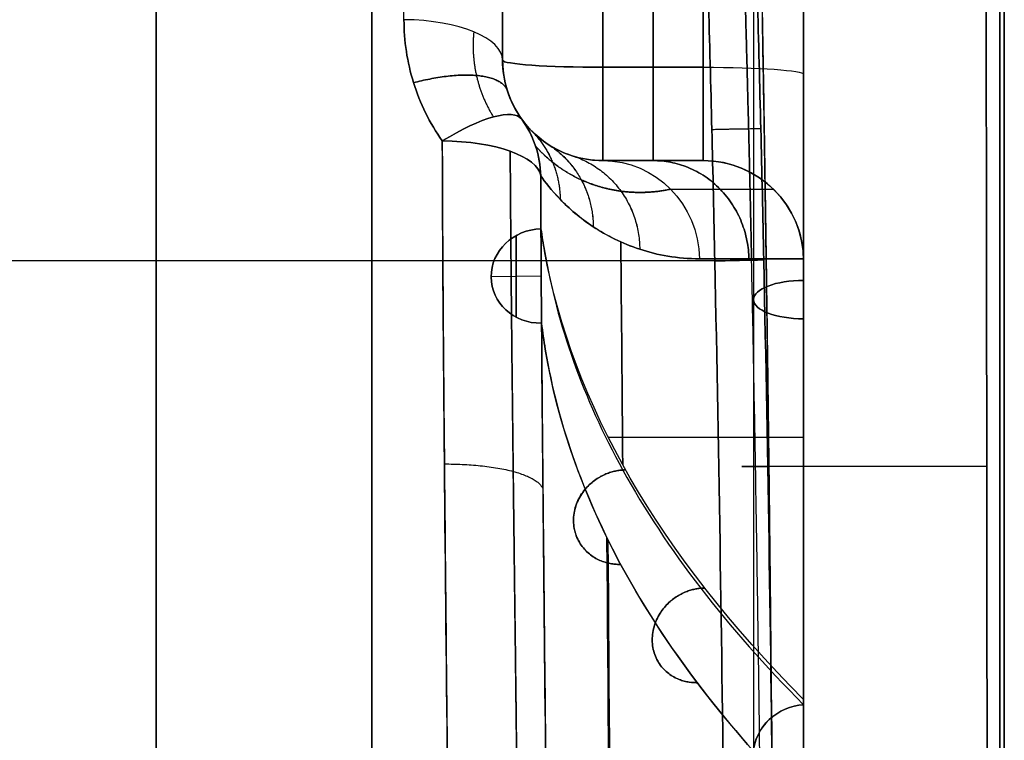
# Model space of a CAD drawing. Header units: millimetres. Extents: x -105 to 152, y -114 to 65.
# Tile 323 of 329: x 142.26 to 152.08, y 7.22 to 14.4. Entities that reach past the tile are written whole.
import ezdxf

# ---------------------------------------------------------------- set-up
doc = ezdxf.new("R2010")
doc.units = ezdxf.units.MM
doc.layers.add('Layer 01', color=18, linetype='Continuous', true_color=0x000000)

# ---------------------------------------------------------------- blocks, each defined once
blk = doc.blocks.new('Block 02')
at = {"layer": 'Layer 01'}
for p, q in [((143.6228, -35.6503), (143.6228, 35.6503)), ((147.076, 24.7672, 24.1712), (147.076, 14, 24.1712)), ((147.076, 24.7672, -24.1712), (147.076, 14, -24.1712)), ((149.576, 17.5, 7.2487), (149.576, 5.5433, 2.2961)), ((149.576, 17.5, -7.2487), (149.576, 5.5433, -2.2961)), ((150.076, 17.5, 11.2226), (150.076, 4.6168, 11.2226)), ((150.076, 17.5), (150.076, 6.4997)), ((150.076, 17.5, -6.7075), (150.076, 6.1785, -2.018)), ((150.076, 17.5, -11.2226), (150.076, 4.6168, -11.2226)), ((152.076, 17.5), (152.076, -17.5)), ((148.6408, 13, 20.3793), (148.076, 13, 20.3793)), ((148.076, 13, -20.3793), (148.6408, 13, -20.3793)), ((148.576, 13, 20.5794), (148.576, 13, 18.5103)), ((148.576, 13, -18.5103), (148.576, 13, -20.5794)), ((147.2122, 12.253, 32.3976), (147.2122, 11.4384, 32.6941)), ((147.2122, 11.4384, -32.6941), (147.2122, 12.253, -32.3976)), ((147.4612, 11.8494, 32.5565), (146.9617, 11.8417, 32.5352)), ((147.4612, 11.8494, -32.5565), (146.9617, 11.8417, -32.5352)), ((150.076, 11.8393, -4.3628), (150.076, 11.8393, 4.3628)), ((150.076, 10.0931, 4.7219), (150.076, 10.0931, 19.3918)), ((150.076, 10.0931, -19.3918), (150.076, 10.0931, -4.7219)), ((150.076, 7.5756, -19.3518), (150.076, 3.1685, -7.2434))]:
    blk.add_line(p, q, dxfattribs=at)
at = {"layer": 'Layer 01', "extrusion": (-1, 2.33222e-16, 5.64488e-16)}
for centre, radius, start, end in [((0, 0, -145.7725), 35.6127, 90, 270), ((0, 0, -147.076), 34.6073, 113.86225, 151.16001)]:
    blk.add_arc(centre, radius, start, end, dxfattribs=at)
at = {"layer": 'Layer 01', "extrusion": (1, 2.16783e-31, -3.98619e-16)}
blk.add_arc((0, 0, 143.6228), 35.6503, 270, 90, dxfattribs=at)
at = {"layer": 'Layer 01', "extrusion": (-1, -3.29736e-14, -4.15115e-14)}
blk.add_arc((0, 0, -146.0935), 35.6071, 113.86225, 151.16001, dxfattribs=at)
at = {"layer": 'Layer 01', "extrusion": (1, 5.98603e-15, 8.39475e-14)}
blk.add_arc((0, -181.3591, 148.076), 199.3591, 81.203107, 85.993218, dxfattribs=at)
at = {"layer": 'Layer 01', "extrusion": (1, -8.75445e-16, 7.80251e-15)}
blk.add_arc((0, 181.3591, 148.076), 199.3591, 274.006782, 278.796893, dxfattribs=at)
at = {"layer": 'Layer 01', "extrusion": (-1, 2.33222e-16, 0)}
for centre, radius, start, end in [((0, -181.3591, -148.076), 199.3591, 94.006782, 98.796893), ((0, 181.3591, -147.076), 200.3591, 261.297549, 265.993218)]:
    blk.add_arc(centre, radius, start, end, dxfattribs=at)
at = {"layer": 'Layer 01', "extrusion": (1, 5.13835e-15, 7.74247e-14)}
blk.add_arc((0, -181.3591, 147.076), 200.3591, 81.297549, 85.993218, dxfattribs=at)
at = {"layer": 'Layer 01', "extrusion": (-1, -8.38947e-16, 7.53324e-15)}
blk.add_arc((0, 181.3591, -147.076), 200.3591, 261.297549, 265.993218, dxfattribs=at)
at = {"layer": 'Layer 01', "extrusion": (-1, -3.63578e-15, -7.76699e-15)}
blk.add_arc((0, 0, -147.076), 34.6073, 113.86225, 151.16001, dxfattribs=at)
at = {"layer": 'Layer 01', "extrusion": (-1, -4.80047e-15, 3.33636e-15)}
blk.add_arc((0, 0, -147.076), 34.6073, 208.83999, 246.13775, dxfattribs=at)
at = {"layer": 'Layer 01', "extrusion": (1, -6.04609e-14, -8.60401e-13)}
blk.add_arc((0, -181.3591, 149.076), 199.3591, 84.938565, 85.993218, dxfattribs=at)
at = {"layer": 'Layer 01', "extrusion": (1, 1.70558e-15, -2.15078e-14)}
blk.add_arc((0, 181.3591, 149.076), 199.3591, 274.006782, 275.061435, dxfattribs=at)
at = {"layer": 'Layer 01', "extrusion": (-1, 7.23259e-14, 8.13577e-13)}
blk.add_arc((0, -181.3591, -150.076), 198.3591, 94.006782, 95.061435, dxfattribs=at)
at = {"layer": 'Layer 01', "extrusion": (-1, 2.33223e-15, -2.94099e-14)}
blk.add_arc((0, 181.3591, -150.076), 198.3591, 264.938565, 265.993218, dxfattribs=at)
at = {"layer": 'Layer 01', "extrusion": (-1.24205e-15, -0.914521, 0.404539)}
blk.add_arc((146.076, 34.6073), 1, 0, 89, dxfattribs=at)
at = {"layer": 'Layer 01', "extrusion": (4.0113e-15, 0.914521, 0.404539)}
blk.add_arc((-146.076, -34.6073), 1, 180, 269, dxfattribs=at)
at = {"layer": 'Layer 01'}
for centre, start, end in [((148.076, 14, 18.5103), 180, 270), ((148.076, 14, -18.5103), 180, 270), ((148.076, 14, 25.3232), 180, 248.14613), ((148.076, 14, -25.3232), 180, 248.14575), ((149.076, 12, -18.5103), 0, 90), ((149.076, 12, 18.8973), 0, 90)]:
    blk.add_arc(centre, 1, start, end, dxfattribs=at)
at = {"layer": 'Layer 01', "extrusion": (-2.02026e-15, -0.997556, 0.069875)}
blk.add_arc((148.076, 19.4433, -12.6724), 1, 180, 270, dxfattribs=at)
at = {"layer": 'Layer 01', "extrusion": (-4.56579e-15, -0.997556, -0.069875)}
blk.add_arc((148.076, -19.4433, -12.6724), 1, 90, 180, dxfattribs=at)
at = {"layer": 'Layer 01', "extrusion": (1, 2.06542e-19, 1.9258e-19)}
blk.add_arc((14, 18.5103, 148.076), 1, 180, 265.99322, dxfattribs=at)
at = {"layer": 'Layer 01', "extrusion": (1, 9.95575e-20, -9.28278e-20)}
blk.add_arc((14, -18.5103, 148.076), 1, 94.00678, 180, dxfattribs=at)
at = {"layer": 'Layer 01', "extrusion": (-1, 0, 0)}
for centre, start, end in [((-14, 18.5103, -148.576), 274.00678, 0), ((-14, -18.5103, -148.576), 0, 85.99322)]:
    blk.add_arc(centre, 1, start, end, dxfattribs=at)
at = {"layer": 'Layer 01', "extrusion": (-1, -7.06934e-20, -6.59149e-20)}
blk.add_arc((-14, 18.5103, -149.076), 1, 274.00678, 0, dxfattribs=at)
at = {"layer": 'Layer 01', "extrusion": (-1.55431e-15, 0.997556, -0.069875)}
blk.add_arc((-149.076, 17.4433, 12.6724), 1, 90, 180, dxfattribs=at)
at = {"layer": 'Layer 01', "extrusion": (-1, 2.06542e-19, -1.9258e-19)}
blk.add_arc((-14, -18.5103, -149.076), 1, 360, 85.99322, dxfattribs=at)
at = {"layer": 'Layer 01', "extrusion": (4.16334e-16, -0.997556, -0.069875)}
blk.add_arc((149.076, -17.4433, -12.6724), 1, 270, 0, dxfattribs=at)
at = {"layer": 'Layer 01', "extrusion": (1, 1.10988e-15, 1.52805e-14)}
blk.add_arc((14, 18.5103, 150.076), 2, 180, 265.99322, dxfattribs=at)
at = {"layer": 'Layer 01', "extrusion": (1, 2.03909e-17, -1.90125e-17)}
blk.add_arc((14, -18.5103, 150.076), 2, 94.00678, 180, dxfattribs=at)
at = {"layer": 'Layer 01', "extrusion": (1, 0, 0)}
for centre, start, end in [((14, 18.5103, 150.076), 217.62203, 265.99322), ((14, -18.5103, 150.076), 94.00678, 180)]:
    blk.add_arc(centre, 2, start, end, dxfattribs=at)
at = {"layer": 'Layer 01', "extrusion": (0.560972, -0.772445, 0.297722)}
blk.add_arc((126.0406, 8.1459, 81.8199), 1, 0, 76.59164, dxfattribs=at)
at = {"layer": 'Layer 01', "extrusion": (0.560972, -0.772445, -0.297722)}
blk.add_arc((126.0406, -8.1459, 81.8199), 1, 283.40836, 0, dxfattribs=at)
at = {"layer": 'Layer 01', "extrusion": (0.049093, 1.50249e-14, -0.998794)}
blk.add_arc((12.8248, 147.8588, -24.9073), 1, 53.34064, 88.71116, dxfattribs=at)
at = {"layer": 'Layer 01', "extrusion": (-0.049093, 1.12024e-14, -0.998794)}
blk.add_arc((-12.8248, -147.8588, 24.9073), 1, 233.34064, 268.71116, dxfattribs=at)
at = {"layer": 'Layer 01', "extrusion": (0.050538, -0.06959, -0.996295)}
blk.add_arc((126.0406, 78.1678, -25.5078), 1, 360, 34.79744, dxfattribs=at)
at = {"layer": 'Layer 01', "extrusion": (0.050538, -0.06959, 0.996295)}
blk.add_arc((126.0406, -78.1678, -25.5078), 1, 325.20256, 360, dxfattribs=at)
at = {"layer": 'Layer 01', "extrusion": (-0.002705, 0.928786, -0.370606)}
blk.add_arc((-146.4945, 34.4425, -0.3945), 1, 91.06185, 176.97086, dxfattribs=at)
at = {"layer": 'Layer 01', "extrusion": (-0.002705, 0.928786, 0.370606)}
blk.add_arc((-146.4945, -34.4425, -0.3945), 1, 183.02914, 268.93815, dxfattribs=at)
at = {"layer": 'Layer 01', "extrusion": (0.268446, 7.64217e-15, -0.963295)}
blk.add_arc((12, 148.6133, 18.3188), 1, 0, 88.79804, dxfattribs=at)
at = {"layer": 'Layer 01', "extrusion": (-0.268446, 7.55092e-15, -0.963295)}
blk.add_arc((-12, -148.6133, -18.3188), 1, 180, 268.79804, dxfattribs=at)
at = {"layer": 'Layer 01', "extrusion": (1.61226e-45, 1.61226e-45, -1)}
blk.add_arc((-149.076, 12, -18.5103), 1, 90, 180, dxfattribs=at)
at = {"layer": 'Layer 01', "extrusion": (0, 0, -1)}
blk.add_arc((-149.076, 12, 18.8973), 1, 90, 180, dxfattribs=at)
at = {"layer": 'Layer 01', "extrusion": (0.0453, -0.341669, 0.938728)}
blk.add_arc((147.7394, -18.3879, -27.9302), 0.5, 83.20579, 262.90536, dxfattribs=at)
at = {"layer": 'Layer 01', "extrusion": (0.0453, -0.341669, -0.938728)}
blk.add_arc((147.7394, 18.3879, -27.9302), 0.5, 97.09464, 276.79421, dxfattribs=at)
at = {"layer": 'Layer 01', "extrusion": (0.020969, -0.99978, 0.000366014)}
blk.add_arc((149.4012, -39.0497, -8.8835), 0.5, 270.99978, 6.3395, dxfattribs=at)
at = {"layer": 'Layer 01', "extrusion": (0.020969, -0.99978, -0.000366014)}
blk.add_arc((149.4012, 39.0497, -8.8835), 0.5, 353.6605, 89.00022, dxfattribs=at)
at = {"layer": 'Layer 01', "extrusion": (0, -0.92388, -0.382683)}
blk.add_arc((150.076, 0, -12.5716), 0.5, 90, 270, dxfattribs=at)
at = {"layer": 'Layer 01', "extrusion": (0, -0.92388, 0.382683)}
blk.add_arc((150.076, 0, -12.5716), 0.5, 90, 270, dxfattribs=at)
at = {"layer": 'Layer 01', "extrusion": (0.0453, -0.34167, -0.938728)}
blk.add_arc((147.7394, 18.3879, -27.9302), 0.5, 96.76786, 97.09463, dxfattribs=at)
at = {"layer": 'Layer 01', "extrusion": (0.0453, -0.34167, 0.938728)}
blk.add_arc((147.7394, -18.3879, -27.9302), 0.5, 262.90538, 263.23215, dxfattribs=at)
at = {"layer": 'Layer 01', "extrusion": (1, 4.78554e-15, 6.83201e-14)}
blk.add_rational_spline([(148.576, 13.9301, 17.5127), (148.576, 20.3494, 17.0631), (148.576, 26.7263, 16.2004)], [0.999998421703, 0.99932413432, 0.999690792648], degree=2, dxfattribs=at)
at = {"layer": 'Layer 01', "extrusion": (-1, 0, 0)}
blk.add_rational_spline([(148.576, 26.7263, -16.2004), (148.576, 20.3494, -17.0631), (148.576, 13.9301, -17.5127)], [0.999690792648, 0.99932413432, 0.999998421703], degree=2, dxfattribs=at)
at = {"layer": 'Layer 01'}
for points, knots in [([(151.889, 17.5942, 19.7269), (151.8952, 14.6665, 19.9756), (151.8997, 11.7328, 20.1622), (151.9057, 5.8666, 20.4107), (151.9072, 2.9334, 20.4727), (151.9072, 0, 20.4727)], [-17.616581, -17.616581, -17.616581, -17.616581, -8.808291, -8.808291, 0, 0, 0, 0]), ([(151.889, -17.5942, -19.7269), (151.8952, -14.6666, -19.9756), (151.8997, -11.733, -20.1622), (151.9057, -5.867, -20.4106), (151.9087, -0.0007, -20.5347), (151.9057, 5.866, -20.4107), (151.8997, 11.7331, -20.1622), (151.8952, 14.6666, -19.9756), (151.889, 17.5942, -19.7269)], [-35.234475, -35.234475, -35.234475, -35.234475, -26.425856, -26.425856, -17.617237, -8.808619, -8.808619, 0, 0, 0, 0]), ([(146.4752, 13.1954, 33.0647), (146.3486, 13.3747, 32.9955), (146.2527, 13.5715, 32.9171), (146.1248, 13.9824, 32.7471), (146.0935, 14.1917, 32.6576), (146.0935, 14.4045, 32.5635)], [0, 0, 0, 0, 0.693939, 0.693939, 1.387877, 1.387877, 1.387877, 1.387877]), ([(146.0935, 14.4045, -32.5635), (146.0935, 14.1917, -32.6576), (146.1248, 13.9824, -32.7471), (146.2527, 13.5715, -32.9171), (146.3486, 13.3747, -32.9955), (146.4752, 13.1954, -33.0647)], [0, 0, 0, 0, 0.693939, 0.693939, 1.387877, 1.387877, 1.387877, 1.387877]), ([(147.2669, 13.4124, 32.1361), (147.2009, 13.5033, 32.066), (147.1532, 13.6009, 31.988), (147.0907, 13.8001, 31.8231), (147.076, 13.9, 31.7376), (147.076, 14, 31.6491)], [0, 0, 0, 0, 0.3990331, 0.3990331, 0.7980663, 0.7980663, 0.7980663, 0.7980663]), ([(147.076, 14, -31.6491), (147.076, 13.9, -31.7376), (147.0907, 13.8001, -31.8231), (147.1532, 13.6009, -31.988), (147.2009, 13.5033, -32.066), (147.2669, 13.4124, -32.1361)], [0, 0, 0, 0, 0.3990331, 0.3990331, 0.7980663, 0.7980663, 0.7980663, 0.7980663]), ([(148.076, 13, 22.2482), (147.8474, 13, 23.8892), (147.6665, 13.0737, 25.5346), (147.3973, 13.2483, 28.831), (147.3089, 13.3546, 30.4809), (147.2669, 13.4124, 32.1361)], [0, 0, 0, 0, 4.969087, 4.969087, 9.938175, 9.938175, 9.938175, 9.938175]), ([(147.2669, 13.4124, -32.1361), (147.3089, 13.3546, -30.481), (147.3974, 13.2482, -28.8297), (147.6666, 13.0737, -25.5335), (147.8473, 13, -23.8897), (148.076, 13, -22.2482)], [0, 0, 0, 0, 4.969088, 4.969088, 9.938175, 9.938175, 9.938175, 9.938175]), ([(146.5639, 0, 35.5989), (146.5639, 1.1294, 35.5989), (146.5603, 2.2689, 35.5445), (146.5476, 4.5145, 35.3298), (146.5384, 5.626, 35.1699), (146.5075, 8.9272, 34.5352), (146.4812, 11.0842, 33.9071), (146.4752, 13.1954, 33.0647)], [0, 0, 0, 0, 3.382657, 3.382657, 6.765314, 6.765314, 13.530628, 13.530628, 13.530628, 13.530628]), ([(146.4752, 13.1954, -33.0647), (146.4782, 12.1404, -33.4857), (146.4866, 11.0654, -33.8559), (146.5066, 8.8887, -34.491), (146.5181, 7.7935, -34.7543), (146.549, 4.4877, -35.3864), (146.5639, 2.2574, -35.5989), (146.5639, 0, -35.5989)], [0, 0, 0, 0, 3.382634, 3.382634, 6.765268, 6.765268, 13.530536, 13.530536, 13.530536, 13.530536]), ([(149.076, 13, 19.1084), (149.2036, 13, 19.1306), (149.3339, 12.9746, 19.1534), (149.5707, 12.8785, 19.1948), (149.6811, 12.8065, 19.2142), (149.8655, 12.6271, 19.2466), (149.9408, 12.5187, 19.2598), (150.0447, 12.2805, 19.2781), (150.0731, 12.1523, 19.2831), (150.0758, 12.021, 19.2836)], [0, 0, 0, 0, 0.392869, 0.392869, 0.785738, 0.785738, 1.178607, 1.178607, 1.571475, 1.571475, 1.571475, 1.571475]), ([(149.076, 13, -19.1084), (149.2036, 13, -19.1306), (149.3339, 12.9746, -19.1534), (149.5707, 12.8785, -19.1948), (149.6811, 12.8065, -19.2142), (149.8655, 12.6271, -19.2466), (149.9408, 12.5187, -19.2598), (150.0447, 12.2805, -19.2781), (150.0731, 12.1523, -19.2831), (150.0758, 12.021, -19.2836)], [-1.571475, -1.571475, -1.571475, -1.571475, -1.178607, -1.178607, -0.785738, -0.785738, -0.392869, -0.392869, 0, 0, 0, 0]), ([(147.4563, 12.8473, 32.1852), (147.4979, 12.7886, 31.3655), (147.5627, 12.7041, 30.5512), (147.7372, 12.5239, 28.9292), (147.847, 12.428, 28.1214), (148.1113, 12.2534, 26.5095), (148.2661, 12.1743, 25.7049), (148.6195, 12.0584, 24.1053), (148.8182, 12.021, 23.3094), (149.0391, 12.021, 22.5166)], [-9.858522, -9.858522, -9.858522, -9.858522, -7.393891, -7.393891, -4.929261, -4.929261, -2.46463, -2.46463, 0, 0, 0, 0]), ([(149.0391, 12.021, -22.5166), (148.8179, 12.021, -23.3103), (148.6194, 12.0585, -24.1059), (148.2664, 12.1742, -25.7034), (148.1121, 12.253, -26.5052), (147.8476, 12.4275, -28.1168), (147.7375, 12.5236, -28.9268), (147.5627, 12.7041, -30.5508), (147.4979, 12.7886, -31.3656), (147.4563, 12.8473, -32.1852)], [-9.858522, -9.858522, -9.858522, -9.858522, -7.393892, -7.393892, -4.929261, -4.929261, -2.464631, -2.464631, 0, 0, 0, 0]), ([(149.6792, 12.0104, -38.9978), (149.7631, 8.0074, -38.9962), (149.8037, 4.0037, -38.9954), (149.8037, -4.0035, -38.9954), (149.7631, -8.0074, -38.9962), (149.6792, -12.0104, -38.9978)], [0, 0, 0, 0, 12.011526, 12.011526, 24.023052, 24.023052, 24.023052, 24.023052]), ([(147.5464, 0, 34.5935), (147.5464, 0.9682, 34.5935), (147.5437, 1.9447, 34.5535), (147.5337, 3.8747, 34.395), (147.5264, 4.8316, 34.2767), (147.5006, 7.6781, 33.8072), (147.4777, 9.5439, 33.342), (147.4644, 11.3772, 32.7204)], [0, 0, 0, 0, 2.897555, 2.897555, 5.795109, 5.795109, 11.590218, 11.590218, 11.590218, 11.590218]), ([(147.4644, 11.3772, -32.7204), (147.4711, 10.4556, -33.0328), (147.4804, 9.5193, -33.3074), (147.4996, 7.6413, -33.7755), (147.5095, 6.6973, -33.9698), (147.5352, 3.8511, -34.4367), (147.5464, 1.9345, -34.5936), (147.5464, -0.9697, -34.5935), (147.5437, -1.946, -34.5534), (147.5337, -3.8758, -34.3948), (147.5263, -4.8325, -34.2766), (147.5006, -7.6786, -33.8071), (147.4777, -9.5442, -33.3419), (147.4644, -11.3772, -32.7204)], [0, 0, 0, 0, 2.897549, 2.897549, 5.795099, 5.795099, 11.590197, 11.590197, 14.487746, 14.487746, 17.385296, 17.385296, 23.180394, 23.180394, 23.180394, 23.180394]), ([(147.5013, 11.1194, -32.0122), (147.6275, 10.3567, -29.9167), (147.9016, 9.5977, -27.8309), (148.7441, 8.0982, -23.7087), (149.3121, 7.3587, -21.6746), (150.0243, 6.6355, -19.6849)], [0, 0, 0, 0, 6.703993, 6.703993, 13.407987, 13.407987, 13.407987, 13.407987]), ([(150.0243, 6.6355, -19.6849), (149.8984, 6.6407, -19.6608), (149.7794, 6.6925, -19.621), (149.6145, 6.8634, -19.5299), (149.5701, 6.9828, -19.4786), (149.5834, 7.2216, -19.394), (149.6408, 7.3413, -19.3605), (149.8252, 7.515, -19.3297), (149.9509, 7.5685, -19.3324), (150.076, 7.5756, -19.3518)], [0, 0, 0, 0, 0.391257, 0.391257, 0.782514, 0.782514, 1.173771, 1.173771, 1.565028, 1.565028, 1.565028, 1.565028]), ([(150.076, 7.5756, 19.3518), (149.951, 7.5685, 19.3324), (149.8257, 7.5156, 19.3296), (149.6401, 7.3406, 19.3607), (149.5833, 7.2215, 19.3941), (149.5701, 6.982, 19.4789), (149.6149, 6.8628, 19.5301), (149.7794, 6.6926, 19.621), (149.8995, 6.6406, 19.661), (150.0243, 6.6355, 19.6849)], [0, 0, 0, 0, 0.391266, 0.391266, 0.782533, 0.782533, 1.173799, 1.173799, 1.565065, 1.565065, 1.565065, 1.565065])]:
    blk.add_open_spline(points, degree=3, knots=knots, dxfattribs=at)
for points, degree in [([(150.076, 17.5, 6.7075), (150.076, 11.8393, 4.3628), (150.076, 6.1785, 2.018)], 2), ([(150.076, 6.1785, -2.018), (150.076, 11.8393, -4.3628), (150.076, 17.5, -6.7075)], 2), ([(150.076, 5.7958, 2.9419), (150.076, 11.5522, 5.3263), (150.076, 17.3087, 7.7107)], 2), ([(150.076, 17.3087, -7.7107), (150.076, 11.5522, -5.3263), (150.076, 5.7958, -2.9419)], 2), ([(149.127, 14.6215, -39.5264), (149.1515, 13.7478, -39.5444), (149.1728, 12.874, -39.5532), (149.1911, 12, -39.5529)], 3), ([(149.1911, 12, 39.5529), (149.1728, 12.874, 39.5532), (149.1515, 13.7478, 39.5444), (149.127, 14.6215, 39.5264)], 3), ([(149.6151, 14.6238, -38.9717), (149.6396, 13.7528, -38.9894), (149.6609, 12.8817, -38.9981), (149.6792, 12.0104, -38.9978)], 3), ([(149.6792, 12.0104, 38.9978), (149.6609, 12.8817, 38.9981), (149.6396, 13.7528, 38.9894), (149.6151, 14.6238, 38.9717)], 3), ([(147.076, 14, 31.6491), (147.076, 14, 25.0797), (147.076, 14, 18.5103)], 2), ([(147.076, 14, -31.6491), (147.076, 14, -25.0797), (147.076, 14, -18.5103)], 2), ([(148.076, 13.9301, 17.5127), (148.576, 13.9301, 17.5127), (149.076, 13.9301, 17.5127)], 2), ([(149.076, 13.9301, -17.5127), (148.576, 13.9301, -17.5127), (148.076, 13.9301, -17.5127)], 2), ([(149.076, 13, 18.5103), (148.576, 13, 18.5103), (148.076, 13, 18.5103)], 2), ([(148.076, 13, -18.5103), (148.576, 13, -18.5103), (149.076, 13, -18.5103)], 2), ([(148.076, 13, 22.2482), (148.076, 13, 20.3793), (148.076, 13, 18.5103)], 2), ([(148.076, 13, -22.2482), (148.076, 13, -20.3793), (148.076, 13, -18.5103)], 2), ([(149.076, 13, 18.5103), (149.076, 13, 18.8094), (149.076, 13, 19.1084)], 2), ([(149.076, 13, -18.5103), (149.076, 13, -18.8094), (149.076, 13, -19.1084)], 2), ([(147.4612, 11.8482, 32.5569), (147.4591, 12.1823, 32.4383), (147.4574, 12.5154, 32.3144), (147.4563, 12.8473, 32.1852)], 3), ([(147.4563, 12.8473, -32.1852), (147.4574, 12.516, -32.3142), (147.4591, 12.183, -32.4381), (147.4612, 11.8482, -32.5569)], 3), ([(147.4944, 12.0992, -31.7802), (147.4811, 12.1725, -31.9818), (147.4691, 12.2459, -32.1835), (147.4586, 12.3194, -32.3853)], 3), ([(147.4586, 12.3194, 32.3853), (147.4691, 12.2459, 32.1835), (147.4811, 12.1725, 31.9819), (147.4944, 12.0992, 31.7802)], 3), ([(148.2545, 12.1893, 25.8008), (148.2613, 11.4493, 25.8474), (148.2675, 10.7089, 25.8897), (148.2732, 9.9684, 25.9278)], 3), ([(148.2732, 9.9684, -25.9278), (148.2675, 10.7089, -25.8897), (148.2613, 11.4493, -25.8474), (148.2545, 12.1893, -25.8008)], 3), ([(150.076, 7.6279, -19.5032), (148.637, 9.0707, -23.4624), (147.7704, 10.5794, -27.6047), (147.4944, 12.0992, -31.7802)], 3), ([(150.076, 7.6279, 19.5032), (148.637, 9.0707, 23.4624), (147.7705, 10.5792, 27.6042), (147.4944, 12.0992, 31.7802)], 3), ([(149.1911, 12, -39.5529), (131.8836, 12, -39.855), (114.576, 12, -40.1571)], 2), ([(149.1911, 12, 39.5529), (131.8836, 12, 39.855), (114.576, 12, 40.1571)], 2), ([(149.8037, 0, 38.9954), (149.8037, 4.0035, 38.9954), (149.7631, 8.0074, 38.9962), (149.6792, 12.0104, 38.9978)], 3), ([(150.0758, 12.021, 19.2836), (150.076, 12.014, 19.2836), (150.076, 12.007, 19.2838), (150.076, 12, 19.2843)], 3), ([(150.076, 12, -19.2843), (150.076, 12.007, -19.2838), (150.076, 12.014, -19.2836), (150.0758, 12.021, -19.2836)], 3), ([(150.076, 12, 19.2843), (150.076, 12, 18.8973), (150.076, 12, 18.5103)], 2), ([(150.076, 12, -18.5103), (150.076, 12, -18.8973), (150.076, 12, -19.2843)], 2), ([(147.5013, 11.1194, 32.0122), (147.4871, 11.2053, 32.2481), (147.4748, 11.2912, 32.4842), (147.4644, 11.3772, 32.7204)], 3), ([(147.4644, 11.3772, -32.7204), (147.4748, 11.2912, -32.4842), (147.4871, 11.2053, -32.2482), (147.5013, 11.1194, -32.0122)], 3), ([(150.0243, 6.6355, 19.6849), (148.5999, 8.082, 23.6642), (147.7535, 9.5945, 27.8226), (147.5013, 11.1194, 32.0122)], 3), ([(148.1259, 9.2207, 26.7942), (148.1502, 6.1496, 26.9398), (148.1624, 3.0748, 27.0127), (148.1624, 0, 27.0127)], 3), ([(150.076, 7.5756, 19.3518), (150.076, 5.1309, 12.6352), (150.076, 2.6863, 5.9186)], 2), ([(150.076, 2.6863, -5.9186), (150.076, 5.1309, -12.6352), (150.076, 7.5756, -19.3518)], 2)]:
    blk.add_open_spline(points, degree=degree, dxfattribs=at)
at = {"layer": 'Layer 01', "extrusion": (1, 1.77299e-13, 2.53119e-12)}
blk.add_rational_spline([(150.076, 17.5, 16.2265), (150.076, 15.6815, 16.3876), (150.076, 13.8603, 16.5152)], [0.999994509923, 0.999952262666, 0.999994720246], degree=2, dxfattribs=at)
at = {"layer": 'Layer 01', "extrusion": (-1, 7.46196e-14, -8.425e-13)}
blk.add_rational_spline([(150.076, 13.8603, -16.5152), (150.076, 15.6815, -16.3876), (150.076, 17.5, -16.2265)], [0.999994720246, 0.999952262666, 0.999994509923], degree=2, dxfattribs=at)
at = {"layer": 'Layer 01'}
for points, weights, knots in [([(152.0289, -17.5478, 19.2159), (152.0321, -11.7001, 19.7287), (152.0335, -5.8485, 19.9837), (152.0335, 5.8485, 19.9837), (152.0321, 11.7001, 19.7287), (152.0289, 17.5478, 19.2159)], [0.992145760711, 0.992668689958, 0.9929144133, 0.9929144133, 0.992668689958, 0.992145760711], [0, 0, 0, 0, 17.620546, 17.620546, 35.241093, 35.241093, 35.241093, 35.241093]), ([(152.0289, 17.5478, -19.2159), (152.0321, 11.7001, -19.7287), (152.0335, 5.8485, -19.9837), (152.0335, -5.8485, -19.9837), (152.0321, -11.7001, -19.7287), (152.0289, -17.5478, -19.2159)], [0.992145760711, 0.992668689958, 0.9929144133, 0.9929144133, 0.992668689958, 0.992145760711], [0, 0, 0, 0, 17.620546, 17.620546, 35.241093, 35.241093, 35.241093, 35.241093]), ([(146.7892, 14.2836, 32.2901), (146.7747, 14.14, 32.3699), (146.7825, 13.9941, 32.4477), (146.8476, 13.7047, 32.5966), (146.9048, 13.5631, 32.6666), (146.9843, 13.4352, 32.7278)], [0.856625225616, 0.863977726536, 0.870607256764, 0.882667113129, 0.887980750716, 0.89241080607], [0, 0, 0, 0, 0.693926, 0.693926, 1.387851, 1.387851, 1.387851, 1.387851]), ([(146.7892, 14.2836, -32.2901), (146.7747, 14.14, -32.3699), (146.7825, 13.9941, -32.4477), (146.8476, 13.7047, -32.5966), (146.9048, 13.5631, -32.6666), (146.9843, 13.4352, -32.7278)], [0.856625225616, 0.863977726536, 0.870607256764, 0.882667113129, 0.887980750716, 0.89241080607], [0, 0, 0, 0, 0.693926, 0.693926, 1.387851, 1.387851, 1.387851, 1.387851]), ([(147.152, 13.0933, 32.8039), (147.1646, 10.9937, 33.6349), (147.1962, 8.8578, 34.2509), (147.2325, 5.5861, 34.8751), (147.2431, 4.4838, 35.0325), (147.2577, 2.2553, 35.2441), (147.2617, 1.1249, 35.2978), (147.2617, -2.238, 35.2981), (147.2451, -4.4484, 35.0897), (147.2087, -7.7333, 34.4667), (147.1949, -8.8198, 34.2077), (147.1697, -10.9794, 33.5827), (147.1583, -12.0467, 33.2181), (147.152, -13.0933, 32.8039)], [0.865947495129, 0.862809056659, 0.86021336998, 0.857528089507, 0.856833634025, 0.855895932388, 0.855654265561, 0.855652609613, 0.856607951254, 0.859283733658, 0.860380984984, 0.862932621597, 0.864381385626, 0.865947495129], [0, 0, 0, 0, 6.76529, 6.76529, 10.147936, 10.147936, 13.530581, 13.530581, 20.295871, 20.295871, 23.678516, 23.678516, 27.061162, 27.061162, 27.061162, 27.061162]), ([(147.152, -13.0933, -32.8039), (147.1646, -10.9937, -33.6349), (147.1962, -8.8578, -34.2509), (147.2325, -5.5861, -34.8751), (147.2431, -4.4838, -35.0325), (147.2577, -2.2553, -35.2441), (147.2617, -1.1249, -35.2978), (147.2617, 2.238, -35.2981), (147.2451, 4.4484, -35.0897), (147.2087, 7.7333, -34.4667), (147.1949, 8.8198, -34.2077), (147.1697, 10.9794, -33.5827), (147.1583, 12.0467, -33.2181), (147.152, 13.0933, -32.8039)], [0.865947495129, 0.862809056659, 0.860213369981, 0.857528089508, 0.856833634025, 0.855895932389, 0.855654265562, 0.855652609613, 0.856607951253, 0.859283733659, 0.860380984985, 0.862932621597, 0.864381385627, 0.865947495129], [0, 0, 0, 0, 6.76529, 6.76529, 10.147936, 10.147936, 13.530581, 13.530581, 20.295871, 20.295871, 23.678516, 23.678516, 27.061162, 27.061162, 27.061162, 27.061162]), ([(148.7496, 12.7149, 22.4359), (148.5743, 12.6776, 23.207), (148.4068, 12.6751, 24.0078), (148.1084, 12.7148, 25.6127), (147.9747, 12.7561, 26.4258), (147.7468, 12.8599, 28.0499), (147.6507, 12.9224, 28.8679), (147.4986, 13.0438, 30.5056), (147.4414, 13.1031, 31.3311), (147.4049, 13.1446, 32.1618)], [0.857242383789, 0.876247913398, 0.892181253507, 0.919565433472, 0.931017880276, 0.950163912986, 0.957861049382, 0.969942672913, 0.974320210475, 0.977123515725], [0, 0, 0, 0, 2.484092, 2.484092, 4.968184, 4.968184, 7.452276, 7.452276, 9.936368, 9.936368, 9.936368, 9.936368]), ([(147.4049, 13.1446, -32.1618), (147.4414, 13.1031, -31.3312), (147.4986, 13.0438, -30.5053), (147.6509, 12.9222, -28.8655), (147.7474, 12.8595, -28.0452), (147.9754, 12.7559, -26.4214), (148.1087, 12.7147, -25.6112), (148.4067, 12.6751, -24.0084), (148.5741, 12.6775, -23.2078), (148.7496, 12.7149, -22.4359)], [0.977123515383, 0.974320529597, 0.969941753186, 0.95784171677, 0.950115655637, 0.930959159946, 0.919539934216, 0.892190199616, 0.87626691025, 0.857242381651], [0, 0, 0, 0, 2.484092, 2.484092, 4.968184, 4.968184, 7.452276, 7.452276, 9.936368, 9.936368, 9.936368, 9.936368]), ([(149.5577, -12.0078, -39.3832), (149.6417, -8.0049, -39.3817), (149.6822, -4.0025, -39.3809), (149.6822, 4.0025, -39.3809), (149.6417, 8.0049, -39.3817), (149.5577, 12.0078, -39.3832)], [0.836700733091, 0.836664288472, 0.836646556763, 0.836646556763, 0.836664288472, 0.836700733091], [0, 0, 0, 0, 12.012601, 12.012601, 24.025201, 24.025201, 24.025201, 24.025201]), ([(149.5577, -12.0078, 39.3832), (149.6417, -8.0049, 39.3817), (149.6822, -4.0025, 39.3809), (149.6822, 4.0025, 39.3809), (149.6417, 8.0049, 39.3817), (149.5577, 12.0078, 39.3832)], [0.836700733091, 0.836664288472, 0.836646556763, 0.836646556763, 0.836664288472, 0.836700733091], [0, 0, 0, 0, 12.012601, 12.012601, 24.025201, 24.025201, 24.025201, 24.025201])]:
    blk.add_rational_spline(points, weights, degree=3, knots=knots, dxfattribs=at)
at = {"layer": 'Layer 01', "extrusion": (-1, 8.12049e-16, 4.04136e-14)}
blk.add_open_spline([(152.076, 17.5, -18.6884), (152.076, 11.6667, -19.2175), (152.076, 0, -19.7434), (152.076, -11.6667, -19.2175), (152.076, -17.5, -18.6884)], degree=3, dxfattribs=at)
at = {"layer": 'Layer 01', "extrusion": (1, -2.18785e-29, -2.69424e-14)}
blk.add_open_spline([(152.076, -17.5, 18.6884), (152.076, -11.6667, 19.2175), (152.076, 0, 19.7434), (152.076, 11.6667, 19.2175), (152.076, 17.5, 18.6884)], degree=3, dxfattribs=at)
at = {"layer": 'Layer 01'}
for points, weights in [([(149.5577, 12.0078, -39.3832), (149.5394, 12.8814, -39.3835), (149.518, 13.7548, -39.3746), (149.4933, 14.6283, -39.3567)], [0.836700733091, 0.836735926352, 0.836819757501, 0.836952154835]), ([(149.4933, 14.6283, 39.3567), (149.518, 13.7548, 39.3746), (149.5394, 12.8814, 39.3835), (149.5577, 12.0078, 39.3832)], [0.836952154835, 0.836819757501, 0.836735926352, 0.836700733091]), ([(150.076, 7.5756, -19.3518), (150.076, 7.5756, -19.3518), (150.076, 7.5756, -19.3518), (150.076, 7.5756, -19.3518)], [1, 0.999999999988, 0.999999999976, 0.999999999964]), ([(150.076, 7.5756, -19.3518), (150.076, 7.5756, -19.3518), (150.076, 7.5756, -19.3518), (150.076, 7.5756, -19.3518)], [0.999999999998, 0.999999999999, 0.999999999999, 1]), ([(150.076, 7.5756, 19.3518), (150.076, 7.5756, 19.3518), (150.076, 7.5756, 19.3518), (150.076, 7.5756, 19.3518)], [0.999999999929, 0.999999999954, 0.999999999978, 1]), ([(150.076, 7.5756, 19.3518), (150.076, 7.5756, 19.3518), (150.076, 7.5756, 19.3518), (150.076, 7.5756, 19.3518)], [1, 1, 1, 1.00000000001])]:
    blk.add_rational_spline(points, weights, degree=3, dxfattribs=at)
at = {"layer": 'Layer 01', "extrusion": (0.971007, -5.32203e-15, -0.23905)}
blk.add_rational_spline([(149.662, 14.6009, 29.3263), (149.7465, 9.741, 29.6694), (149.7887, 4.8719, 29.841), (149.7887, 0, 29.841)], [0.986113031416, 0.985837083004, 0.985994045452, 0.986583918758], degree=3, dxfattribs=at)
at = {"layer": 'Layer 01', "extrusion": (-0.971019, -2.90773e-17, -0.239001)}
blk.add_rational_spline([(149.6623, -14.6008, -29.3242), (149.8313, -4.8755, -30.0108), (149.8313, 4.8755, -30.0108), (149.6623, 14.6008, -29.3242)], [0.985436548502, 0.983707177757, 0.983707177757, 0.985436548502], degree=3, dxfattribs=at)
at = {"layer": 'Layer 01', "extrusion": (0.284379, -0.88596, 0.366339)}
blk.add_rational_spline([(146.1892, 13.7756, 32.8326), (147.0261, 13.9989, 32.7231), (147.1239, 13.6944, 31.9107)], [1.00000000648, 0.753274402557, 0.999999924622], degree=2, dxfattribs=at)
at = {"layer": 'Layer 01', "extrusion": (-0.284379, 0.88596, 0.366339)}
blk.add_rational_spline([(147.1239, 13.6944, -31.9107), (147.0261, 13.9989, -32.7231), (146.1892, 13.7756, -32.8326)], [0.999999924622, 0.753274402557, 1.00000000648], degree=2, dxfattribs=at)
at = {"layer": 'Layer 01', "extrusion": (0.106299, -0.107226, -0.988536)}
blk.add_rational_spline([(147.3655, 13.2963, 29.6355), (147.6457, 13.014, 29.6963), (147.65, 12.614, 29.7401)], [1.00009391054, 0.92775676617, 1], degree=2, dxfattribs=at)
at = {"layer": 'Layer 01', "extrusion": (-0.10633, 0.107235, -0.988532)}
blk.add_rational_spline([(147.3656, 13.2962, -29.6341), (147.6459, 13.0139, -29.6949), (147.6501, 12.6139, -29.7388)], [1.00009229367, 0.92773732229, 1], degree=2, dxfattribs=at)
at = {"layer": 'Layer 01', "extrusion": (-0.024538, 0.999648, 0.010114)}
blk.add_rational_spline([(149.1614, 13.3109, -39.5465), (149.7098, 13.3242, -39.5368), (149.6495, 13.3172, -38.9915)], [1, 0.673579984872, 1], degree=2, dxfattribs=at)
at = {"layer": 'Layer 01', "extrusion": (-0.024538, 0.999648, -0.010114)}
blk.add_rational_spline([(149.1614, 13.3109, 39.5465), (149.7098, 13.3242, 39.5368), (149.6495, 13.3172, 38.9915)], [1, 0.673579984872, 1], degree=2, dxfattribs=at)
at = {"layer": 'Layer 01', "extrusion": (0.160913, -0.103755, -0.9815)}
blk.add_rational_spline([(147.5341, 13.1596, 27.1556), (147.9767, 12.8742, 27.2584), (147.9792, 12.3407, 27.3152)], [0.99999998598, 0.881181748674, 1], degree=2, dxfattribs=at)
at = {"layer": 'Layer 01', "extrusion": (-0.161014, 0.103718, -0.981487)}
blk.add_rational_spline([(147.5345, 13.1593, -27.151), (147.9774, 12.874, -27.2539), (147.9799, 12.3402, -27.3107)], [0.999999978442, 0.881074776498, 1], degree=2, dxfattribs=at)
at = {"layer": 'Layer 01', "extrusion": (0.215175, -0.068879, -0.974143)}
blk.add_rational_spline([(147.7713, 13.0476, 24.6906), (148.4387, 12.8338, 24.8531), (148.4429, 12.1164, 24.9048)], [0.999941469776, 0.81177587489, 1], degree=2, dxfattribs=at)
at = {"layer": 'Layer 01', "extrusion": (-0.215186, 0.068869, -0.974142)}
blk.add_rational_spline([(147.7714, 13.0475, -24.6901), (148.4388, 12.8338, -24.8526), (148.443, 12.1163, -24.9043)], [0.999944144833, 0.811757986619, 1], degree=2, dxfattribs=at)
at = {"layer": 'Layer 01', "extrusion": (1.38816e-14, -1, 4.98692e-15)}
blk.add_open_spline([(149.076, 13, 19.1084), (148.7044, 13, 20.1428), (148.3711, 13, 21.1894), (148.076, 13, 22.2482)], degree=3, dxfattribs=at)
at = {"layer": 'Layer 01', "extrusion": (0, -1, 0)}
blk.add_open_spline([(149.076, 13, -19.1084), (148.7044, 13, -20.1428), (148.3711, 13, -21.1894), (148.076, 13, -22.2482)], degree=3, dxfattribs=at)
at = {"layer": 'Layer 01', "extrusion": (0.305656, -2.71502e-13, -0.952142)}
blk.add_rational_spline([(149.5307, 12.021, 20.8763), (149.5112, 13, 20.8701), (148.5788, 13, 20.5707)], [1.00000000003, 0.714484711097, 0.99999986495], degree=2, dxfattribs=at)
at = {"layer": 'Layer 01', "extrusion": (-0.305656, 9.69155e-14, -0.952142)}
blk.add_rational_spline([(148.5788, 13, -20.5707), (149.5112, 13, -20.8701), (149.5307, 12.021, -20.8763)], [0.999999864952, 0.714484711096, 1.00000000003], degree=2, dxfattribs=at)
at = {"layer": 'Layer 01', "extrusion": (1.13765e-10, -1, 3.64042e-11)}
blk.add_open_spline([(148.75, 12.7145, 22.436), (149.0529, 12.7145, 21.3492), (149.3952, 12.7145, 20.281), (149.7757, 12.7145, 19.2308)], degree=3, dxfattribs=at)
at = {"layer": 'Layer 01', "extrusion": (-8.44967e-11, -1, 2.70383e-11)}
blk.add_open_spline([(148.75, 12.7145, -22.436), (149.0529, 12.7145, -21.3492), (149.3952, 12.7145, -20.281), (149.7757, 12.7145, -19.2308)], degree=3, dxfattribs=at)
at = {"layer": 'Layer 01', "extrusion": (-0.0453, 0.341669, 0.938728)}
for points in [[(147.4586, 12.3194, 32.3853), (147.4594, 12.1623, 32.4425), (147.4603, 12.0053, 32.4997), (147.4612, 11.8482, 32.5569)], [(147.4612, 11.8482, 32.5569), (147.4621, 11.6921, 32.6138), (147.4631, 11.5359, 32.6707), (147.464, 11.3798, 32.7276)]]:
    blk.add_open_spline(points, degree=3, dxfattribs=at)
at = {"layer": 'Layer 01', "extrusion": (0.0453, -0.341669, 0.938728)}
for points in [[(147.4612, 11.8482, -32.5569), (147.4603, 12.0053, -32.4997), (147.4594, 12.1623, -32.4425), (147.4586, 12.3194, -32.3853)], [(147.464, 11.3798, -32.7276), (147.4631, 11.5359, -32.6707), (147.4621, 11.6921, -32.6138), (147.4612, 11.8482, -32.5569)]]:
    blk.add_open_spline(points, degree=3, dxfattribs=at)
at = {"layer": 'Layer 01', "extrusion": (-8.84935e-13, -0.939693, -0.34202)}
blk.add_open_spline([(147.4944, 12.0992, -31.7802), (147.6191, 11.3626, -29.7566), (147.8787, 10.6347, -27.7567), (148.4921, 9.5203, -24.6949), (148.7508, 9.1276, -23.616), (149.3512, 8.3476, -21.4729), (149.6928, 7.9602, -20.4087), (150.076, 7.5756, -19.3518)], degree=3, knots=[0.0452743, 0.0452743, 0.0452743, 0.0452743, 0.5, 0.5, 0.75, 0.75, 1, 1, 1, 1], dxfattribs=at)
at = {"layer": 'Layer 01', "extrusion": (4.00827e-12, -0.939693, 0.34202)}
blk.add_open_spline([(147.4944, 12.0992, 31.7802), (147.6191, 11.3626, 29.7566), (147.8787, 10.6347, 27.7567), (148.4921, 9.5203, 24.6949), (148.7508, 9.1276, 23.616), (149.3512, 8.3476, 21.4729), (149.6928, 7.9602, 20.4087), (150.076, 7.5756, 19.3518)], degree=3, knots=[0, 0, 0, 0, 6.440878, 6.440878, 9.981957, 9.981957, 13.523035, 13.523035, 13.523035, 13.523035], dxfattribs=at)
at = {"layer": 'Layer 01', "extrusion": (3.97598e-12, -0.939693, 0.34202)}
blk.add_open_spline([(147.4944, 12.0992, 31.7802), (147.6191, 11.3626, 29.7566), (147.8787, 10.6347, 27.7567), (148.4921, 9.5203, 24.6949), (148.7508, 9.1276, 23.616), (149.3512, 8.3476, 21.4729), (149.6928, 7.9602, 20.4087), (150.076, 7.5756, 19.3518)], degree=3, knots=[0.0452743, 0.0452743, 0.0452743, 0.0452743, 0.5, 0.5, 0.75, 0.75, 1, 1, 1, 1], dxfattribs=at)
at = {"layer": 'Layer 01', "extrusion": (-2.22485e-13, -1, -6.20009e-14)}
blk.add_open_spline([(149.0391, 12.021, 22.5166), (149.343, 12.021, 21.426), (149.6889, 12.021, 20.3476), (150.0758, 12.021, 19.2836)], degree=3, dxfattribs=at)
at = {"layer": 'Layer 01', "extrusion": (-3.08512e-13, -1, 1.0552e-13)}
blk.add_open_spline([(150.0758, 12.021, -19.2836), (149.6889, 12.021, -20.3476), (149.343, 12.021, -21.426), (149.0391, 12.021, -22.5166)], degree=3, dxfattribs=at)
at = {"layer": 'Layer 01', "extrusion": (0.017452, 3.16682e-16, -0.999848)}
blk.add_open_spline([(149.1911, 12, -39.5529), (149.275, 8, -39.5514), (149.356, 0, -39.55), (149.275, -8, -39.5514), (149.1911, -12, -39.5529)], degree=3, dxfattribs=at)
at = {"layer": 'Layer 01', "extrusion": (-0.017452, -2.96014e-16, -0.999848)}
blk.add_open_spline([(149.1911, -12, 39.5529), (149.275, -8, 39.5514), (149.356, 0, 39.55), (149.275, 8, 39.5514), (149.1911, 12, 39.5529)], degree=3, dxfattribs=at)
at = {"layer": 'Layer 01', "extrusion": (1, 8.72297e-14, 1.74159e-12)}
blk.add_open_spline([(150.076, 12, 19.2843), (150.076, 10.5452, 19.3734), (150.076, 9.0878, 19.4464), (150.076, 7.6279, 19.5032)], degree=3, dxfattribs=at)
at = {"layer": 'Layer 01', "extrusion": (-1, 0, 0)}
blk.add_open_spline([(150.076, 7.6279, -19.5032), (150.076, 9.0878, -19.4464), (150.076, 10.5452, -19.3734), (150.076, 12, -19.2843)], degree=3, dxfattribs=at)
at = {"layer": 'Layer 01', "extrusion": (-7.27645e-11, -0.939693, -0.34202)}
blk.add_open_spline([(147.4612, 11.3797, -32.7274), (147.4727, 11.2928, -32.4887), (147.4861, 11.2061, -32.2503), (147.5013, 11.1194, -32.0122)], degree=3, dxfattribs=at)
at = {"layer": 'Layer 01', "extrusion": (-2.24965e-11, -0.939693, 0.34202)}
blk.add_open_spline([(147.4612, 11.3797, 32.7274), (147.4727, 11.2928, 32.4887), (147.4861, 11.2061, 32.2503), (147.5013, 11.1194, 32.0122)], degree=3, dxfattribs=at)
at = {"layer": 'Layer 01', "extrusion": (-7.72995e-11, -0.939693, -0.34202)}
blk.add_open_spline([(147.4612, 11.3797, -32.7274), (147.4727, 11.2928, -32.4887), (147.4861, 11.2061, -32.2503), (147.5013, 11.1194, -32.0122)], degree=3, dxfattribs=at)
at = {"layer": 'Layer 01', "extrusion": (-0.005808, 0.939587, -0.342262)}
blk.add_open_spline([(147.4644, 11.3772, 32.7204), (147.4643, 11.378, 32.7228), (147.4642, 11.3789, 32.7252), (147.464, 11.3798, 32.7276)], degree=3, dxfattribs=at)
at = {"layer": 'Layer 01', "extrusion": (-0.005808, 0.939587, 0.342262)}
blk.add_open_spline([(147.464, 11.3798, -32.7276), (147.4642, 11.3789, -32.7252), (147.4643, 11.378, -32.7228), (147.4644, 11.3772, -32.7204)], degree=3, dxfattribs=at)
at = {"layer": 'Layer 01', "extrusion": (-3.28534e-15, -1, -6.33554e-16)}
blk.add_open_spline([(150.076, 10.2385, 19.3842), (149.3081, 10.2385, 21.5101), (148.704, 10.2385, 23.6952), (148.2711, 10.2385, 25.9137), (148.222, 10.2385, 26.1653), (148.1751, 10.2385, 26.4172), (148.1304, 10.2385, 26.6696)], degree=3, knots=[0.084367, 0.084367, 0.084367, 0.084367, 6.880472, 6.880472, 6.880472, 7.651058, 7.651058, 7.651058, 7.651058], dxfattribs=at)
at = {"layer": 'Layer 01', "extrusion": (-6.23795e-15, -1, 2.39738e-15)}
blk.add_open_spline([(150.076, 10.2385, -19.3842), (149.3081, 10.2385, -21.5101), (148.704, 10.2385, -23.6952), (148.2711, 10.2385, -25.9137), (148.222, 10.2385, -26.1653), (148.1751, 10.2385, -26.4172), (148.1304, 10.2385, -26.6696)], degree=3, knots=[0.084367, 0.084367, 0.084367, 0.084367, 6.880472, 6.880472, 6.880472, 7.651054, 7.651054, 7.651054, 7.651054], dxfattribs=at)
at = {"layer": 'Layer 01', "extrusion": (-0.009078, 0.959938, 0.280064)}
blk.add_rational_spline([(146.4966, 9.9761, -34.1737), (147.4511, 9.9798, -34.1553), (147.4787, 9.7127, -33.2391)], [0.999999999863, 0.723304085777, 1.00001902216], degree=2, dxfattribs=at)
at = {"layer": 'Layer 01', "extrusion": (-0.184996, 0.336117, -0.923473)}
blk.add_rational_spline([(148.2745, 9.9156, -25.7811), (147.3525, 9.8563, -25.618), (147.2931, 8.9535, -25.9347), (148.2529, 8.975, -26.1191)], [1, 0.347660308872, 0.333641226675, 0.95794275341], degree=3, dxfattribs=at)
at = {"layer": 'Layer 01', "extrusion": (0.184996, -0.336117, -0.923473)}
blk.add_rational_spline([(148.2532, 8.975, 26.1192), (147.293, 8.9529, 25.9349), (147.3515, 9.8562, 25.6178), (148.2745, 9.9156, 25.7811)], [0.958604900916, 0.333631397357, 0.347429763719, 1], degree=3, dxfattribs=at)
at = {"layer": 'Layer 01', "extrusion": (0.184996, -0.336117, 0.923473)}
blk.add_rational_spline([(148.3023, 9.9167, -25.7863), (148.2929, 9.9166, -25.7844), (148.2837, 9.9162, -25.7827), (148.2745, 9.9156, -25.7811)], [0.946377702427, 0.963745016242, 0.981619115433, 1], degree=3, dxfattribs=at)
at = {"layer": 'Layer 01', "extrusion": (-0.184996, 0.336117, 0.923473)}
blk.add_rational_spline([(148.2745, 9.9156, 25.7811), (148.2837, 9.9162, 25.7827), (148.2929, 9.9166, 25.7844), (148.3023, 9.9167, 25.7863)], [0.999999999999, 0.981634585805, 0.963775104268, 0.946421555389], degree=3, dxfattribs=at)
at = {"layer": 'Layer 01', "extrusion": (3.7185e-16, -1, 5.1664e-16)}
blk.add_rational_spline([(151.9015, 9.9516, 20.2344), (149.751, 9.9516, 26.2675), (149.0105, 9.9516, 32.6301), (149.7185, 9.9516, 38.997)], [0.9990475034, 0.981828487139, 0.981628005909, 0.998446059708], degree=3, dxfattribs=at)
at = {"layer": 'Layer 01', "extrusion": (-0.986168, -9.26967e-16, -0.165746)}
blk.add_open_spline([(148.1166, -9.2396, -26.8462), (148.1657, -3.0849, -27.1385), (148.1657, 3.0847, -27.1385), (148.1166, 9.2395, -26.8462)], degree=3, dxfattribs=at)
at = {"layer": 'Layer 01', "extrusion": (-0.254573, 0.330752, -0.908733)}
blk.add_rational_spline([(149.051, 8.7376, -22.5444), (148.1801, 8.6592, -22.329), (148.0876, 7.7789, -22.6235), (149.0155, 7.796, -22.8772)], [1, 0.357003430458, 0.33417374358, 0.931510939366], degree=3, dxfattribs=at)
at = {"layer": 'Layer 01', "extrusion": (0.254573, -0.330752, -0.908733)}
blk.add_rational_spline([(149.0157, 7.796, 22.8773), (148.0876, 7.7785, 22.6236), (148.1797, 8.6591, 22.3289), (149.051, 8.7376, 22.5444)], [0.931860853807, 0.334164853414, 0.356877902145, 1], degree=3, dxfattribs=at)
at = {"layer": 'Layer 01', "extrusion": (0.254573, -0.330752, 0.908733)}
blk.add_rational_spline([(149.0901, 8.7396, -22.5547), (149.077, 8.7394, -22.551), (149.0639, 8.7388, -22.5476), (149.051, 8.7376, -22.5444)], [0.925132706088, 0.949077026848, 0.974032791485, 1], degree=3, dxfattribs=at)
at = {"layer": 'Layer 01', "extrusion": (-0.254573, 0.330752, 0.908733)}
blk.add_rational_spline([(149.051, 8.7376, 22.5444), (149.0639, 8.7388, 22.5476), (149.0769, 8.7394, 22.551), (149.0901, 8.7396, 22.5547)], [0.999999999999, 0.974041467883, 0.949093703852, 0.925156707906], degree=3, dxfattribs=at)
at = {"layer": 'Layer 01', "extrusion": (-1, -1.70765e-09, 5.69803e-10)}
blk.add_open_spline([(150.076, 7.6279, 19.5032), (150.076, 7.6237, 19.4904), (150.076, 7.6194, 19.4775), (150.076, 7.6151, 19.4647), (150.076, 7.6024, 19.4269), (150.076, 7.5892, 19.3893), (150.076, 7.5756, 19.3518)], degree=3, knots=[-0.1601747, -0.1601747, -0.1601747, -0.1601747, -0.1196022, -0.1196022, -0.1196022, 0, 0, 0, 0], dxfattribs=at)
at = {"layer": 'Layer 01', "extrusion": (-1, 4.2211e-10, 1.56469e-10)}
blk.add_open_spline([(150.076, 7.5756, -19.3518), (150.076, 7.5938, -19.402), (150.076, 7.6113, -19.4525), (150.076, 7.6279, -19.5032)], degree=3, dxfattribs=at)

msp = doc.modelspace()

# ---------------------------------------------------------------- block references
at = {"layer": 'Layer 01'}
msp.add_blockref('Block 02', (0, 0), dxfattribs=at)

doc.saveas('drawing.dxf')
